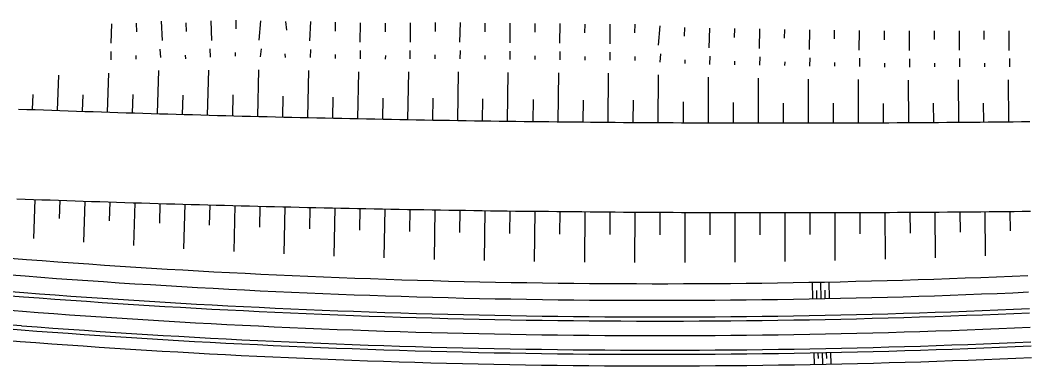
# Model space of a CAD drawing. Extents: x -552278 to -547230, y -1151007 to -1148251.
# Drawn here: x -548284.1 to -548162.7, y -1149969.8 to -1149928.2 of the extents above; entities that cross this region are included whole.
import ezdxf

# ---------------------------------------------------------------- set-up
doc = ezdxf.new("R2010")
doc.units = 0
doc.layers.add('u_trat navrh', color=7, linetype='Continuous')

msp = doc.modelspace()

# ---------------------------------------------------------------- linework, layer by layer
at = {"layer": 'u_trat navrh'}
for p, q in [((-548273.11, -1149928.67), (-548273.19, -1149931.01)), ((-548270.11, -1149928.58), (-548270.1, -1149929.64)), ((-548267.12, -1149928.34), (-548267, -1149930.69)), ((-548264.13, -1149928.54), (-548264.11, -1149929.59)), ((-548261.14, -1149928.33), (-548261.05, -1149930.68)), ((-548258.13, -1149928.24), (-548258.11, -1149929.29)), ((-548255.13, -1149928.3), (-548255.34, -1149930.64)), ((-548252.13, -1149928.38), (-548252.02, -1149929.43)), ((-548249.13, -1149928.4), (-548249.23, -1149930.74)), ((-548246.13, -1149928.49), (-548246.15, -1149929.55)), ((-548243.12, -1149928.55), (-548243.16, -1149930.9)), ((-548240.11, -1149928.59), (-548240.12, -1149929.64)), ((-548237.11, -1149928.55), (-548237.1, -1149930.9)), ((-548234.11, -1149928.53), (-548234.1, -1149929.59)), ((-548231.1, -1149928.53), (-548231.17, -1149930.88)), ((-548228.1, -1149928.6), (-548228.1, -1149929.66)), ((-548225.09, -1149928.61), (-548225.1, -1149930.96)), ((-548222.08, -1149928.63), (-548222.08, -1149929.68)), ((-548219.07, -1149928.65), (-548219.12, -1149931)), ((-548216.07, -1149928.7), (-548216.09, -1149929.76)), ((-548213.06, -1149928.72), (-548213.06, -1149931.07)), ((-548210.06, -1149928.72), (-548210.1, -1149929.78)), ((-548207.05, -1149928.92), (-548207.23, -1149931.26)), ((-548204.05, -1149929.11), (-548204.09, -1149930.16)), ((-548201.05, -1149929.2), (-548201.12, -1149931.55)), ((-548198.04, -1149929.26), (-548198.06, -1149930.32)), ((-548195.04, -1149929.3), (-548195.07, -1149931.65)), ((-548192.03, -1149929.36), (-548192.05, -1149930.42)), ((-548189.02, -1149929.41), (-548189.05, -1149931.76)), ((-548186.02, -1149929.44), (-548186.03, -1149930.5)), ((-548183.01, -1149929.48), (-548183.05, -1149931.83)), ((-548180, -1149929.53), (-548180.01, -1149930.59)), ((-548177, -1149929.53), (-548176.99, -1149931.88)), ((-548173.99, -1149929.52), (-548173.99, -1149930.58)), ((-548170.98, -1149929.51), (-548170.97, -1149931.86)), ((-548167.98, -1149929.51), (-548167.98, -1149930.57)), ((-548164.97, -1149929.52), (-548164.98, -1149931.87)), ((-548273.15, -1149933.02), (-548273.12, -1149932.02)), ((-548267.14, -1149932.72), (-548267.24, -1149931.72)), ((-548261.15, -1149932.69), (-548261.19, -1149931.69)), ((-548258.14, -1149932.59), (-548258.15, -1149932.14)), ((-548255.13, -1149932.67), (-548255.04, -1149931.67)), ((-548252.14, -1149932.75), (-548252.18, -1149932.31)), ((-548249.13, -1149932.75), (-548249.09, -1149931.75)), ((-548246.12, -1149932.84), (-548246.11, -1149932.39)), ((-548243.11, -1149932.9), (-548243.1, -1149931.9)), ((-548237.1, -1149932.9), (-548237.11, -1149931.9)), ((-548231.08, -1149932.89), (-548231.03, -1149931.89)), ((-548225.06, -1149932.97), (-548225.06, -1149931.97)), ((-548219.04, -1149933), (-548219.02, -1149932)), ((-548213.02, -1149933.07), (-548213.02, -1149932.07)), ((-548207.01, -1149933.28), (-548206.93, -1149932.28)), ((-548270.14, -1149932.93), (-548270.14, -1149932.48)), ((-548264.15, -1149932.89), (-548264.16, -1149932.44)), ((-548240.1, -1149932.94), (-548240.06, -1149932.49)), ((-548234.09, -1149932.88), (-548234.09, -1149932.43)), ((-548228.07, -1149932.95), (-548228.07, -1149932.5)), ((-548222.05, -1149932.98), (-548222.05, -1149932.53)), ((-548216.03, -1149933.05), (-548216.02, -1149932.6)), ((-548210.01, -1149933.08), (-548209.99, -1149932.63)), ((-548204, -1149933.46), (-548203.99, -1149933.01)), ((-548200.99, -1149933.56), (-548200.96, -1149932.56)), ((-548197.98, -1149933.62), (-548197.98, -1149933.17)), ((-548194.97, -1149933.66), (-548194.96, -1149932.66)), ((-548191.96, -1149933.71), (-548191.95, -1149933.26)), ((-548188.95, -1149933.76), (-548188.94, -1149932.76)), ((-548185.94, -1149933.79), (-548185.94, -1149933.34)), ((-548182.93, -1149933.83), (-548182.92, -1149932.83)), ((-548179.92, -1149933.88), (-548179.92, -1149933.43)), ((-548176.91, -1149933.88), (-548176.91, -1149932.88)), ((-548173.9, -1149933.87), (-548173.9, -1149933.42)), ((-548170.89, -1149933.86), (-548170.9, -1149932.86)), ((-548167.88, -1149933.86), (-548167.88, -1149933.41)), ((-548164.87, -1149933.87), (-548164.87, -1149932.87)), ((-548273.57, -1149939.31), (-548273.42, -1149934.6)), ((-548267.54, -1149939.49), (-548267.38, -1149934.31)), ((-548261.51, -1149939.67), (-548261.36, -1149934.27)), ((-548255.48, -1149939.82), (-548255.34, -1149934.22)), ((-548249.44, -1149939.97), (-548249.32, -1149934.3)), ((-548243.41, -1149940.09), (-548243.3, -1149934.46)), ((-548237.38, -1149940.21), (-548237.28, -1149934.47)), ((-548231.37, -1149940.31), (-548231.28, -1149934.44)), ((-548225.38, -1149940.39), (-548225.31, -1149934.52)), ((-548219.28, -1149940.46), (-548219.22, -1149934.56)), ((-548213.25, -1149940.52), (-548213.2, -1149934.63)), ((-548279.6, -1149939.11), (-548279.45, -1149934.85)), ((-548207.22, -1149940.56), (-548207.18, -1149934.83)), ((-548201.18, -1149940.59), (-548201.17, -1149935.11)), ((-548195.15, -1149940.61), (-548195.15, -1149935.21)), ((-548189.12, -1149940.61), (-548189.13, -1149935.32)), ((-548183.09, -1149940.59), (-548183.1, -1149935.39)), ((-548177.05, -1149940.56), (-548177.08, -1149935.44)), ((-548171.02, -1149940.52), (-548171.06, -1149935.42)), ((-548164.99, -1149940.46), (-548165.04, -1149935.43)), ((-548282.61, -1149939), (-548282.55, -1149937.2)), ((-548276.58, -1149939.21), (-548276.52, -1149937.24)), ((-548270.55, -1149939.4), (-548270.48, -1149937.2)), ((-548258.49, -1149939.75), (-548258.43, -1149937.23)), ((-548264.52, -1149939.58), (-548264.46, -1149937.27)), ((-548252.46, -1149939.9), (-548252.4, -1149937.4)), ((-548246.43, -1149940.03), (-548246.37, -1149937.5)), ((-548240.4, -1149940.15), (-548240.35, -1149937.61)), ((-548234.37, -1149940.26), (-548234.33, -1149937.64)), ((-548228.38, -1149940.35), (-548228.34, -1149937.72)), ((-548222.3, -1149940.43), (-548222.27, -1149937.78)), ((-548216.27, -1149940.49), (-548216.24, -1149937.85)), ((-548210.23, -1149940.54), (-548210.22, -1149937.88)), ((-548204.2, -1149940.58), (-548204.19, -1149938.08)), ((-548198.17, -1149940.6), (-548198.16, -1149938.16)), ((-548192.14, -1149940.61), (-548192.14, -1149938.21)), ((-548186.1, -1149940.6), (-548186.11, -1149938.24)), ((-548180.07, -1149940.58), (-548180.08, -1149938.27)), ((-548174.04, -1149940.54), (-548174.05, -1149938.24)), ((-548168, -1149940.49), (-548168.03, -1149938.21)), ((-548442.62, -1149949.31), (-548283.69, -1149961.53)), ((-548282.32, -1149949.82), (-548282.49, -1149954.54)), ((-548279.31, -1149949.92), (-548279.38, -1149952.1)), ((-548276.3, -1149950.02), (-548276.46, -1149954.98)), ((-548273.29, -1149950.12), (-548273.36, -1149952.4)), ((-548270.28, -1149950.22), (-548270.43, -1149955.38)), ((-548267.27, -1149950.31), (-548267.33, -1149952.67)), ((-548264.25, -1149950.39), (-548264.4, -1149955.75)), ((-548261.24, -1149950.48), (-548261.31, -1149952.92)), ((-548258.23, -1149950.56), (-548258.37, -1149956.08)), ((-548442.76, -1149951.06), (-548283.82, -1149963.27)), ((-548255.22, -1149950.63), (-548255.28, -1149953.15)), ((-548252.21, -1149950.7), (-548252.34, -1149956.37)), ((-548249.2, -1149950.77), (-548249.25, -1149953.35)), ((-548246.19, -1149950.84), (-548246.31, -1149956.63)), ((-548243.17, -1149950.9), (-548243.23, -1149953.53)), ((-548240.16, -1149950.96), (-548240.27, -1149956.85)), ((-548237.15, -1149951.01), (-548237.2, -1149953.68)), ((-548234.14, -1149951.06), (-548234.23, -1149957.03)), ((-548231.13, -1149951.11), (-548231.17, -1149953.81)), ((-548228.11, -1149951.16), (-548228.2, -1149957.18)), ((-548225.1, -1149951.2), (-548225.14, -1149953.91)), ((-548222.1, -1149951.23), (-548222.17, -1149957.29)), ((-548219.08, -1149951.27), (-548219.11, -1149953.99)), ((-548216.06, -1149951.3), (-548216.12, -1149957.36)), ((-548213.05, -1149951.32), (-548213.07, -1149954.05)), ((-548210.04, -1149951.35), (-548210.08, -1149957.39)), ((-548207.03, -1149951.37), (-548207.04, -1149954.08)), ((-548204.02, -1149951.38), (-548204.04, -1149957.39)), ((-548201, -1149951.39), (-548201.01, -1149954.09)), ((-548197.99, -1149951.4), (-548198, -1149957.36)), ((-548194.98, -1149951.41), (-548194.98, -1149954.07)), ((-548191.97, -1149951.41), (-548191.97, -1149957.28)), ((-548188.95, -1149951.41), (-548188.95, -1149954.03)), ((-548185.94, -1149951.4), (-548185.93, -1149957.17)), ((-548182.93, -1149951.39), (-548182.92, -1149953.96)), ((-548179.92, -1149951.38), (-548179.89, -1149957.02)), ((-548176.9, -1149951.36), (-548176.89, -1149953.87)), ((-548173.89, -1149951.34), (-548173.85, -1149956.84)), ((-548170.88, -1149951.32), (-548170.86, -1149953.75)), ((-548167.87, -1149951.29), (-548167.82, -1149956.62)), ((-548164.85, -1149951.26), (-548164.83, -1149953.61)), ((-548311.68, -1149954.86), (-548283.34, -1149957.04)), ((-548311.94, -1149956.85), (-548283.49, -1149959.03)), ((-548312.19, -1149958.83), (-548283.65, -1149961.03)), ((-548188.6, -1149961.78), (-548188.64, -1149959.79)), ((-548187.61, -1149961.77), (-548187.64, -1149959.77)), ((-548186.61, -1149961.75), (-548186.65, -1149959.75)), ((-548188.11, -1149961.78), (-548188.12, -1149960.78)), ((-548187.11, -1149961.76), (-548187.13, -1149960.76)), ((-548312.6, -1149963.32), (-548283.99, -1149965.51)), ((-548312.56, -1149962.82), (-548283.95, -1149965.01)), ((-548307.65, -1149965.09), (-548284.1, -1149966.9)), ((-548188.48, -1149968.28), (-548188.45, -1149969.67)), ((-548187.98, -1149968.27), (-548187.96, -1149968.97)), ((-548187.48, -1149968.26), (-548187.45, -1149969.65)), ((-548186.98, -1149968.25), (-548186.96, -1149968.95)), ((-548186.48, -1149968.24), (-548186.45, -1149969.63))]:
    msp.add_line(p, q, dxfattribs=at)
for points in [[(-548284.29, -1149938.94), (-548283.29, -1149938.98), (-548282.29, -1149939.01), (-548281.3, -1149939.05), (-548280.3, -1149939.08), (-548279.3, -1149939.12), (-548278.3, -1149939.15), (-548277.3, -1149939.19), (-548276.3, -1149939.22), (-548275.31, -1149939.25), (-548274.31, -1149939.28), (-548273.31, -1149939.32), (-548272.31, -1149939.35), (-548271.31, -1149939.38), (-548270.32, -1149939.41), (-548269.32, -1149939.44), (-548268.32, -1149939.47), (-548267.32, -1149939.5), (-548266.32, -1149939.53), (-548265.32, -1149939.56), (-548264.33, -1149939.59), (-548263.33, -1149939.61), (-548262.33, -1149939.64), (-548261.33, -1149939.67), (-548260.33, -1149939.7), (-548259.33, -1149939.72), (-548258.34, -1149939.75), (-548257.34, -1149939.78), (-548256.34, -1149939.8), (-548255.34, -1149939.83), (-548254.34, -1149939.85), (-548253.34, -1149939.87), (-548252.34, -1149939.9), (-548251.35, -1149939.92), (-548250.35, -1149939.94), (-548249.35, -1149939.97), (-548248.35, -1149939.99), (-548247.35, -1149940.01), (-548246.35, -1149940.03), (-548245.36, -1149940.05), (-548244.36, -1149940.07), (-548243.36, -1149940.09), (-548242.36, -1149940.11), (-548241.36, -1149940.13), (-548240.36, -1149940.15), (-548239.36, -1149940.17), (-548238.37, -1149940.19), (-548237.37, -1149940.21), (-548236.37, -1149940.23), (-548235.37, -1149940.24), (-548234.37, -1149940.26), (-548233.37, -1149940.28), (-548232.37, -1149940.29), (-548231.37, -1149940.31), (-548230.38, -1149940.32), (-548229.38, -1149940.34), (-548228.38, -1149940.35), (-548227.38, -1149940.37), (-548226.38, -1149940.38), (-548225.38, -1149940.39), (-548224.38, -1149940.41), (-548223.39, -1149940.42), (-548222.39, -1149940.43), (-548222.04, -1149940.43), (-548221.39, -1149940.44), (-548220.39, -1149940.45), (-548219.39, -1149940.46), (-548218.39, -1149940.47), (-548217.39, -1149940.48), (-548216.39, -1149940.49), (-548215.4, -1149940.5), (-548214.4, -1149940.51), (-548213.4, -1149940.52), (-548212.4, -1149940.53), (-548211.4, -1149940.54), (-548210.4, -1149940.54), (-548209.4, -1149940.55), (-548208.41, -1149940.56), (-548207.41, -1149940.56), (-548206.41, -1149940.57), (-548205.41, -1149940.57), (-548204.41, -1149940.58), (-548203.41, -1149940.58), (-548202.53, -1149940.59), (-548202.41, -1149940.59), (-548201.41, -1149940.59), (-548200.42, -1149940.6), (-548199.42, -1149940.6), (-548198.42, -1149940.6), (-548197.42, -1149940.6), (-548196.42, -1149940.6), (-548195.42, -1149940.61), (-548194.42, -1149940.61), (-548193.42, -1149940.61), (-548192.43, -1149940.61), (-548191.43, -1149940.61), (-548190.43, -1149940.61), (-548189.43, -1149940.61), (-548188.43, -1149940.61), (-548187.43, -1149940.6), (-548186.43, -1149940.6), (-548185.43, -1149940.6), (-548184.44, -1149940.6), (-548183.44, -1149940.59), (-548183.03, -1149940.59), (-548182.44, -1149940.59), (-548181.44, -1149940.59), (-548180.44, -1149940.58), (-548179.44, -1149940.58), (-548178.44, -1149940.57), (-548177.44, -1149940.57), (-548176.45, -1149940.56), (-548175.45, -1149940.55), (-548174.45, -1149940.55), (-548173.45, -1149940.54), (-548172.45, -1149940.53), (-548171.45, -1149940.52), (-548170.45, -1149940.51), (-548169.45, -1149940.51), (-548168.46, -1149940.5), (-548167.46, -1149940.49), (-548166.46, -1149940.48), (-548165.46, -1149940.47), (-548164.46, -1149940.46), (-548163.46, -1149940.45), (-548162.46, -1149940.43)], [(-548284.5, -1149949.74), (-548283.5, -1149949.78), (-548282.5, -1149949.81), (-548281.5, -1149949.85), (-548280.49, -1149949.88), (-548279.49, -1149949.92), (-548278.49, -1149949.95), (-548277.49, -1149949.99), (-548276.49, -1149950.02), (-548275.49, -1149950.05), (-548274.49, -1149950.08), (-548273.49, -1149950.12), (-548272.49, -1149950.15), (-548271.49, -1149950.18), (-548270.49, -1149950.21), (-548269.49, -1149950.24), (-548268.48, -1149950.27), (-548267.48, -1149950.3), (-548266.48, -1149950.33), (-548265.48, -1149950.36), (-548264.48, -1149950.39), (-548263.48, -1149950.41), (-548262.48, -1149950.44), (-548261.48, -1149950.47), (-548260.48, -1149950.5), (-548259.48, -1149950.52), (-548258.48, -1149950.55), (-548257.47, -1149950.58), (-548256.47, -1149950.6), (-548255.47, -1149950.63), (-548254.47, -1149950.65), (-548253.47, -1149950.67), (-548252.47, -1149950.7), (-548251.47, -1149950.72), (-548250.47, -1149950.74), (-548249.47, -1149950.77), (-548248.46, -1149950.79), (-548247.46, -1149950.81), (-548246.46, -1149950.83), (-548245.46, -1149950.85), (-548244.46, -1149950.87), (-548243.46, -1149950.89), (-548242.46, -1149950.91), (-548241.46, -1149950.93), (-548240.46, -1149950.95), (-548239.45, -1149950.97), (-548238.45, -1149950.99), (-548237.45, -1149951.01), (-548236.45, -1149951.03), (-548235.45, -1149951.04), (-548234.45, -1149951.06), (-548233.45, -1149951.08), (-548232.45, -1149951.09), (-548231.45, -1149951.11), (-548230.44, -1149951.12), (-548229.44, -1149951.14), (-548228.44, -1149951.15), (-548227.44, -1149951.17), (-548226.44, -1149951.18), (-548225.44, -1149951.19), (-548224.44, -1149951.21), (-548223.44, -1149951.22), (-548222.43, -1149951.23), (-548222.1, -1149951.23), (-548221.43, -1149951.24), (-548220.43, -1149951.25), (-548219.43, -1149951.26), (-548218.43, -1149951.27), (-548217.43, -1149951.28), (-548216.43, -1149951.29), (-548215.42, -1149951.3), (-548214.42, -1149951.31), (-548213.42, -1149951.32), (-548212.42, -1149951.33), (-548211.42, -1149951.34), (-548210.42, -1149951.34), (-548209.42, -1149951.35), (-548208.42, -1149951.36), (-548207.41, -1149951.36), (-548206.41, -1149951.37), (-548205.41, -1149951.37), (-548204.41, -1149951.38), (-548203.41, -1149951.38), (-548202.58, -1149951.39), (-548202.41, -1149951.39), (-548201.41, -1149951.39), (-548200.41, -1149951.4), (-548199.4, -1149951.4), (-548198.4, -1149951.4), (-548197.4, -1149951.4), (-548196.4, -1149951.4), (-548195.4, -1149951.41), (-548194.4, -1149951.41), (-548193.4, -1149951.41), (-548192.39, -1149951.41), (-548191.39, -1149951.41), (-548190.39, -1149951.41), (-548189.39, -1149951.41), (-548188.39, -1149951.41), (-548187.39, -1149951.4), (-548186.39, -1149951.4), (-548185.39, -1149951.4), (-548184.38, -1149951.4), (-548183.38, -1149951.39), (-548183.05, -1149951.39), (-548182.38, -1149951.39), (-548181.38, -1149951.39), (-548180.38, -1149951.38), (-548179.38, -1149951.38), (-548178.38, -1149951.37), (-548177.37, -1149951.36), (-548176.37, -1149951.36), (-548175.37, -1149951.35), (-548174.37, -1149951.35), (-548173.37, -1149951.34), (-548172.37, -1149951.33), (-548171.37, -1149951.32), (-548170.37, -1149951.31), (-548169.36, -1149951.31), (-548168.36, -1149951.3), (-548167.36, -1149951.29), (-548166.36, -1149951.28), (-548165.36, -1149951.27), (-548164.36, -1149951.26), (-548163.36, -1149951.24), (-548162.36, -1149951.23)]]:
    msp.add_lwpolyline(points, dxfattribs=at)
for radius in [993.75, 995.75, 998.25, 997.75, 1000, 1001.75, 1002.25, 1003.64]:
    msp.add_arc((-548207.21, -1148966.21), radius, 265.60642, 272.56748, dxfattribs=at)

doc.saveas('drawing.dxf')
